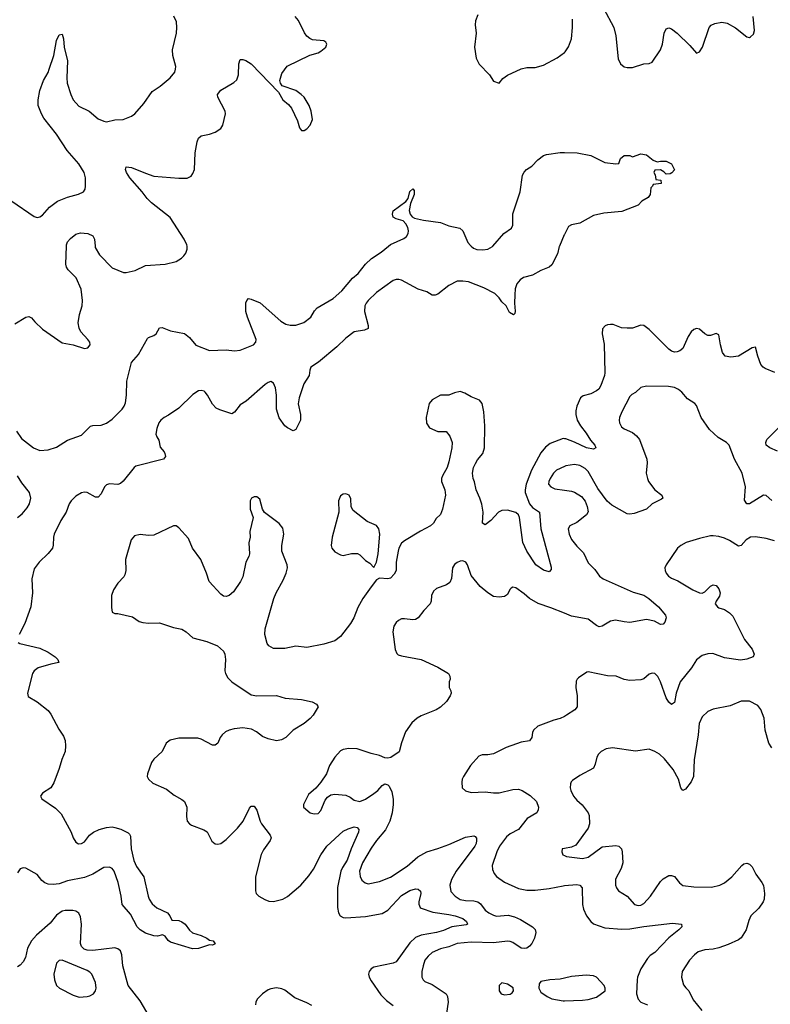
# Model space of a CAD drawing. Header units: inches. Extents: x 1839270 to 1929235, y 762242 to 910350.
# Tile 267 of 362: x 1886085 to 1891480, y 874554 to 881626. Entities that reach past the tile are written whole.
import ezdxf

# ---------------------------------------------------------------- set-up
doc = ezdxf.new("R2010")
doc.units = ezdxf.units.IN
doc.header["$MEASUREMENT"] = 0
for name, color, linetype in [('B8887', 7, 'Continuous'), ('B8888', 7, 'Continuous'), ('B8897', 7, 'Continuous'), ('B8898', 7, 'Continuous')]:
    doc.layers.add(name, color=color, linetype=linetype)

msp = doc.modelspace()

# ---------------------------------------------------------------- linework, layer by layer
at = {"layer": 'B8887', "color": 5}
for points, elevation in [([(1886050, 879442), (1886130, 879490.3), (1886150, 879494.4), (1886170, 879484.9), (1886195.1, 879455.1), (1886250, 879404.4), (1886390, 879304.9), (1886470.5, 879290.5), (1886550, 879264.9), (1886575.3, 879270), (1886592.7, 879290), (1886589, 879310), (1886576, 879330), (1886524.8, 879384.8), (1886513.7, 879410), (1886506, 879450), (1886514.2, 879510), (1886534.2, 879570), (1886536.2, 879610), (1886528, 879690), (1886491.6, 879771.6), (1886433.6, 879830), (1886421.6, 879850), (1886417.6, 879870), (1886422.2, 880000)], 620), ([(1886062.4, 878670), (1886098.6, 878618.6), (1886184.9, 878550), (1886230, 878533.1), (1886290, 878537.4), (1886350, 878556), (1886430, 878606.5), (1886530, 878643.1), (1886594.1, 878705.9), (1886610, 878711.3), (1886670, 878714.7), (1886710, 878729.3), (1886750, 878756.8), (1886822.9, 878830), (1886837, 878850), (1886845.5, 878874.5), (1886854.1, 878930), (1886855.9, 879030), (1886890, 879164.4), (1886939.5, 879220.5), (1887003.9, 879336.1), (1887010, 879343.6), (1887050, 879357.7), (1887066.3, 879370), (1887090, 879413.4), (1887110, 879416), (1887170, 879392.1), (1887270, 879372), (1887304.7, 879344.7), (1887350, 879288), (1887449.6, 879249.6), (1887570, 879253.9), (1887630, 879248.7), (1887670, 879251.8), (1887764.5, 879290), (1887783, 879310), (1887784, 879330), (1887721.8, 879490), (1887711.1, 879530), (1887710, 879592), (1887717.2, 879610), (1887730, 879622.8), (1887750, 879619.1), (1887813.1, 879593.1), (1887961.6, 879461.6), (1887999, 879439), (1888030, 879431.4), (1888070, 879431.3), (1888128.2, 879451.8), (1888177.7, 879490), (1888204.7, 879535.3), (1888223.1, 879556.9), (1888337.1, 879622.9), (1888400.9, 879679.1), (1888478, 879770), (1888517.8, 879802.2), (1888571.3, 879870), (1888614.4, 879910), (1888683.8, 879956.2), (1888736.5, 880000)], 580), ([(1889963.9, 880000), (1889962.7, 879997.2), (1889950, 879944), (1889910, 879864.5), (1889890, 879847.8), (1889830, 879825.6), (1889770, 879791.8), (1889704.9, 879775.1), (1889682, 879758), (1889658.8, 879730), (1889646.4, 879693.6), (1889642.4, 879650), (1889641.6, 879590), (1889646.8, 879533.2), (1889644.7, 879515.3), (1889634.4, 879505.6), (1889604.1, 879524.1), (1889581.2, 879570), (1889550, 879599.3), (1889529.8, 879629.8), (1889499.1, 879659.1), (1889419.8, 879699.8), (1889310, 879742.4), (1889270, 879748.4), (1889230, 879747.6), (1889170, 879716.2), (1889090, 879654.7), (1889070, 879646.9), (1889048.6, 879648.6), (1889010, 879671.5), (1888950, 879691.3), (1888830, 879755.4), (1888810, 879761), (1888790, 879760.4), (1888770, 879752.6), (1888650, 879666), (1888589.5, 879610.5), (1888574.7, 879590), (1888564.9, 879570), (1888563.2, 879530), (1888590.3, 879430), (1888590, 879409.2), (1888563.9, 879396.1), (1888490, 879384.2), (1888430, 879339.7), (1888364, 879276), (1888233.2, 879166.8), (1888178.4, 879130), (1888170.3, 879110), (1888164.9, 879070), (1888127.6, 879010), (1888094, 878910), (1888087.6, 878867.6), (1888103, 878790), (1888104, 878750), (1888070, 878682), (1888050, 878673.2), (1888010, 878694.5), (1887989.6, 878710), (1887950, 878766), (1887929.8, 878830), (1887931.5, 878930), (1887923, 878983), (1887910, 879016.2), (1887890, 879026.6), (1887870, 879020.4), (1887850, 879006.2), (1887712.8, 878887.2), (1887670, 878861), (1887630, 878807.3), (1887610, 878795.1), (1887523.3, 878823.3), (1887496.9, 878836.9), (1887470, 878864.7), (1887435.4, 878930), (1887419.2, 878950), (1887410, 878957.8), (1887390, 878963.8), (1887370, 878961.2), (1887330, 878935.3), (1887230, 878835.8), (1887154.6, 878785.4), (1887123.6, 878770), (1887099.1, 878750), (1887084.7, 878730), (1887070.2, 878690), (1887063.7, 878650), (1887070, 878631), (1887086.2, 878606.2), (1887095.3, 878555.3), (1887122.5, 878522.5), (1887127.7, 878510), (1887133.4, 878490), (1887118.8, 878470), (1886920.6, 878419.4), (1886909, 878411), (1886830, 878310.8), (1886810, 878295.3), (1886790, 878288.4), (1886730, 878291.5), (1886710, 878284.8), (1886693.8, 878270), (1886670, 878220.7), (1886650, 878196.3), (1886630, 878196.8), (1886571.2, 878231.2), (1886550, 878232.4), (1886530, 878227.2), (1886490, 878203.7), (1886454.2, 878170), (1886440.7, 878150), (1886418.6, 878090), (1886382.2, 878030), (1886334, 877930), (1886329.1, 877910), (1886327.1, 877852.9), (1886320.2, 877830), (1886290, 877791), (1886224.6, 877730), (1886190, 877680.9), (1886171.9, 877610), (1886176.4, 877510), (1886165.8, 877410), (1886121.5, 877290), (1886082.7, 877210)], 580), ([(1886627.5, 880000), (1886628.4, 879990), (1886658.5, 879938.5), (1886750, 879844), (1886830.2, 879810.2), (1886850.6, 879809.4), (1886915.8, 879824.2), (1886990, 879862), (1887129.8, 879870.2), (1887209.2, 879890), (1887247.4, 879912.6), (1887265.1, 879930), (1887279.6, 879950), (1887290, 879978), (1887288.2, 880000)], 620), ([(1889329.5, 880000), (1889346.5, 879986.5), (1889370, 879975.6), (1889412.7, 879972.7), (1889450, 879978.8), (1889482.7, 879997.3), (1889485, 880000)], 580), ([(1890000, 878616.4), (1889990, 878617.2), (1889897.6, 878582.4), (1889863.4, 878556.6), (1889830, 878515.1), (1889763.4, 878390), (1889723.9, 878290), (1889716.8, 878250), (1889718, 878230), (1889750, 878149.2), (1889770, 878121.4), (1889820.9, 878090), (1889829.4, 877969.4), (1889905.8, 877694.2), (1889903.8, 877676.2), (1889890, 877660.9), (1889850, 877673.3), (1889795.6, 877710), (1889730, 877809.8), (1889701.9, 877870), (1889677.9, 878050), (1889669, 878070), (1889650, 878086.1), (1889590, 878104.3), (1889550, 878101.4), (1889526.7, 878090), (1889470, 878028.7), (1889430, 877996.9), (1889411.2, 878011.2), (1889415.6, 878090), (1889406.5, 878146.5), (1889393.2, 878190), (1889365.6, 878250), (1889352.9, 878307.1), (1889343.5, 878330), (1889339, 878370), (1889347.1, 878410), (1889360.2, 878439.8), (1889374.7, 878465.3), (1889413.3, 878510), (1889426.4, 878550), (1889427.7, 878710), (1889421.7, 878810), (1889410, 878868.7), (1889390, 878893.2), (1889330, 878917.2), (1889284.1, 878944.1), (1889250, 878956), (1889210, 878946.6), (1889170, 878929.4), (1889110, 878929.4), (1889050, 878896.2), (1889028.8, 878870), (1889005.3, 878770), (1889008.5, 878728.5), (1889030, 878694.8), (1889090, 878668), (1889150, 878667.3), (1889176.1, 878636.1), (1889192.4, 878590), (1889190.4, 878550), (1889170.2, 878449.8), (1889157, 878410), (1889123, 878350), (1889116.3, 878330), (1889116.3, 878310), (1889139.5, 878250), (1889144.2, 878210), (1889122.6, 878110), (1889110, 878072.7), (1889077.6, 878042.4), (1889059.3, 878010), (1889037.1, 877990), (1888966.6, 877953.4), (1888850, 877883), (1888830, 877865.6), (1888810.3, 877830), (1888804.9, 877810), (1888790.3, 877730.3), (1888790.4, 877670), (1888777.3, 877642.7), (1888750, 877616), (1888730, 877609.3), (1888670, 877614), (1888650, 877602), (1888610, 877553.2), (1888552.2, 877470), (1888516, 877404), (1888486, 877330), (1888461.6, 877290), (1888390, 877196), (1888350, 877165.6), (1888270, 877141.6), (1888150, 877116.9), (1888070, 877127.3), (1887990, 877109.2), (1887910, 877109.3), (1887875.3, 877130), (1887864.8, 877144.8), (1887846.6, 877210), (1887849.6, 877250), (1887912, 877470), (1887927.3, 877510), (1887978.7, 877601.3), (1888000.4, 877650), (1888009.7, 877690), (1888008.5, 877710), (1887969.7, 877810), (1887969.7, 877850), (1887983.1, 877930), (1887975.3, 877975.3), (1887950, 878006.6), (1887845.6, 878085.6), (1887829.3, 878110), (1887810, 878182), (1887790, 878199.3), (1887770, 878198), (1887751.3, 878190), (1887741.6, 878170), (1887740.5, 878110), (1887763.8, 878050), (1887740.4, 877950), (1887740.5, 877910), (1887732.3, 877867.7), (1887736.9, 877790), (1887732.7, 877770), (1887711.2, 877728.8), (1887690, 877624), (1887672.2, 877590), (1887622.2, 877517.8), (1887590, 877489.6), (1887570, 877482.9), (1887550, 877485.1), (1887530, 877499.6), (1887447.3, 877590), (1887428.4, 877650), (1887386.8, 877750), (1887326.6, 877830), (1887299.6, 877899.6), (1887230, 877976.9), (1887210, 877989.7), (1887190, 877991.1), (1887050, 877923.1), (1887010, 877920.5), (1886950, 877929.4), (1886910, 877918.4), (1886887.6, 877890), (1886845.2, 877750), (1886849.1, 877670), (1886841.8, 877638.2), (1886834.8, 877625.2), (1886790, 877578.4), (1886760.3, 877530), (1886744.2, 877490), (1886744.1, 877404.1), (1886751, 877370), (1886770, 877360.5), (1886790, 877360.4), (1886897.2, 877337.2), (1886944.9, 877304.9), (1886970, 877296.5), (1887010, 877292.3), (1887090, 877294), (1887190, 877261.7), (1887250, 877248.8), (1887281.6, 877230), (1887330, 877186.7), (1887430, 877160.3), (1887506.8, 877130), (1887550.2, 877090.2), (1887560.4, 877070), (1887563.7, 877030), (1887560.3, 876950), (1887563.7, 876930), (1887580, 876900), (1887609.2, 876869.2), (1887750, 876776.5), (1887790, 876770.2), (1887930, 876772.4), (1887994, 876754), (1888110, 876744.6), (1888186.6, 876726.6), (1888218, 876710), (1888231.3, 876690), (1888194.8, 876630), (1888173.5, 876606.5), (1888130, 876571.8), (1888050, 876522.9), (1887998, 876470), (1887967.3, 876452.7), (1887930, 876446.6), (1887870, 876460.4), (1887830, 876478), (1887787.3, 876510), (1887751.1, 876530), (1887690, 876541.1), (1887626.1, 876533.9), (1887590, 876523.5), (1887564.9, 876510), (1887540.8, 876490), (1887526, 876470), (1887509.2, 876430.8), (1887490, 876414.7), (1887470, 876415.1), (1887390, 876458.5), (1887365.1, 876465.1), (1887230, 876466.4), (1887167.9, 876452.1), (1887137.6, 876430), (1887108.2, 876370), (1887050, 876314.5), (1887032.4, 876290), (1887003.8, 876210), (1887002, 876190), (1887010.6, 876170), (1887042.7, 876142.8), (1887139.4, 876099.4), (1887195.1, 876055.1), (1887250, 876025.2), (1887268.8, 876010), (1887286, 875970), (1887284.1, 875904.1), (1887290, 875868.5), (1887305.7, 875850), (1887320.9, 875840.9), (1887408.4, 875808.4), (1887432, 875792), (1887466.3, 875726.3), (1887490, 875707.7), (1887510, 875703.8), (1887530, 875708.7), (1887570, 875738.9), (1887650, 875819.7), (1887691.5, 875870), (1887737.4, 875962.6), (1887750, 875976.4), (1887770, 875976.4), (1887790, 875947.7), (1887813, 875870), (1887823.2, 875850), (1887884.6, 875770), (1887891.7, 875750), (1887886.5, 875730), (1887837.4, 875662.6), (1887820.6, 875630), (1887780.2, 875470), (1887780.3, 875370), (1887784.9, 875350), (1887804.9, 875330), (1887847.2, 875307.2), (1887876, 875296), (1887910, 875292.2), (1887977, 875310), (1888010, 875328), (1888105, 875410), (1888162.3, 875477.7), (1888195.6, 875524.4), (1888250, 875626.7), (1888293.3, 875690), (1888410, 875796.9), (1888445.4, 875814.6), (1888490, 875827.9), (1888510, 875823.7), (1888523.7, 875810), (1888520.8, 875790), (1888468.1, 875671.9), (1888439.6, 875590), (1888404.4, 875535.6), (1888393, 875510), (1888368.1, 875391.9), (1888369.3, 875249.3), (1888376.9, 875210), (1888389.2, 875189.2), (1888410, 875178.3), (1888430, 875174.9), (1888570, 875183.9), (1888690, 875205.7), (1888730, 875230.3), (1888830, 875335), (1888890, 875371.3), (1888930, 875384.2), (1888950, 875381.6), (1888965.5, 875365.5), (1888968.8, 875350), (1888952.9, 875290), (1888953.1, 875273.1), (1888962.4, 875250), (1888970, 875244.2), (1889054.8, 875214.8), (1889170, 875200.1), (1889214.4, 875190), (1889270.4, 875170), (1889297, 875150), (1889303, 875130), (1889294.2, 875125.8), (1889190, 875109.9), (1889130, 875084.7), (1889080.4, 875070), (1888970, 875051.6), (1888930, 875033.9), (1888890, 874996.5), (1888790, 874859.8), (1888770, 874849.8), (1888630, 874819.7), (1888610.6, 874810), (1888595.8, 874790), (1888592, 874770), (1888596.5, 874750), (1888610, 874723), (1888680.9, 874620.9), (1888720.8, 874580.8), (1888770, 874544.7)], 620), ([(1890000, 878417.2), (1889943.1, 878390), (1889922.6, 878370), (1889897, 878330), (1889888.5, 878310), (1889886.4, 878290), (1889902.8, 878270), (1889930, 878257.6), (1890000, 878247)], 640), ([(1886070, 878051.3), (1886103.2, 878076.8), (1886140, 878120), (1886156.1, 878150), (1886166, 878190), (1886156.2, 878230), (1886099.6, 878299.6), (1886068.6, 878350)], 580), ([(1890000, 877362.9), (1889902.6, 877402.6), (1889812.2, 877432.2), (1889750, 877469.7), (1889710, 877503.5), (1889650, 877544.7), (1889630, 877549.6), (1889617.3, 877542.7), (1889607.6, 877532.4), (1889590, 877497.2), (1889570, 877483.7), (1889530, 877479.5), (1889490, 877483.7), (1889450, 877509.6), (1889394.9, 877554.9), (1889330, 877633.2), (1889303.7, 877710), (1889292, 877730), (1889270, 877739.5), (1889250, 877737), (1889230, 877726.6), (1889210, 877712.3), (1889194.9, 877690), (1889188.4, 877611.6), (1889175.8, 877584.2), (1889153.1, 877566.9), (1889080.2, 877539.8), (1889058.9, 877521.1), (1889044.2, 877490), (1889042.4, 877450), (1889035.5, 877430), (1888990, 877383.7), (1888949, 877331), (1888930, 877318.7), (1888910, 877315.4), (1888850, 877323.8), (1888830, 877321.8), (1888808, 877312), (1888790, 877295.8), (1888774, 877270), (1888766.3, 877230), (1888783, 877103), (1888794.4, 877074.4), (1888805.2, 877065.2), (1888830, 877056), (1888971.3, 877030), (1889090, 876975.5), (1889166, 876930), (1889176, 876910), (1889178, 876890), (1889171.3, 876870), (1889172, 876830), (1889184.7, 876804.7), (1889186, 876790), (1889178.8, 876770), (1889153, 876730), (1889110, 876687.8), (1889078.8, 876670), (1888970, 876627.1), (1888942.4, 876610), (1888904.5, 876575.5), (1888857.1, 876510), (1888828.5, 876431.5), (1888812.5, 876367.5), (1888752.3, 876327.7), (1888730, 876320.9), (1888710, 876323.7), (1888670, 876341.2), (1888610, 876354.5), (1888510, 876389.6), (1888450, 876391.2), (1888410, 876383.6), (1888390, 876374), (1888350.5, 876330), (1888310.6, 876270), (1888290.7, 876210), (1888250, 876148.7), (1888213.2, 876106.8), (1888159.9, 876060.1), (1888124.7, 875990), (1888124.7, 875970), (1888172, 875930), (1888201.4, 875921.4), (1888230, 875924.9), (1888250, 875946.8), (1888280.1, 876019.9), (1888298, 876042), (1888322.4, 876057.6), (1888350, 876062.4), (1888430, 876055.3), (1888461, 876041), (1888490, 876019.5), (1888530, 876010.4), (1888570, 876028.4), (1888630, 876068.5), (1888658.4, 876090), (1888690, 876126.8), (1888710, 876138.8), (1888730, 876130.8), (1888739.9, 876119.9), (1888759.8, 876079.8), (1888768.5, 876028.5), (1888768.7, 875988.7), (1888761.2, 875930), (1888745.4, 875870), (1888713.9, 875806.1), (1888649.3, 875730), (1888610, 875675.1), (1888550, 875571.3), (1888528.4, 875510), (1888532.2, 875472.2), (1888545.2, 875445.2), (1888567, 875427), (1888590, 875420.3), (1888670, 875436.1), (1888750, 875468), (1888870, 875545.8), (1888947.1, 875612.9), (1889010, 875648.4), (1889090, 875672.1), (1889170, 875702.2), (1889290, 875754.3), (1889350, 875764), (1889358.8, 875758.8), (1889367.7, 875747.7), (1889368.2, 875730), (1889365.3, 875710), (1889355.6, 875690), (1889221.1, 875510), (1889188, 875450), (1889175.6, 875410), (1889183.6, 875363.6), (1889214.4, 875330), (1889250, 875307.3), (1889290, 875298.6), (1889350, 875297.8), (1889377.6, 875290), (1889395.9, 875275.9), (1889431.3, 875230), (1889456.9, 875210), (1889490, 875193.4), (1889511.7, 875188.3), (1889594.5, 875194.5), (1889641.7, 875181.7), (1889683.2, 875163.2), (1889771.3, 875111.3), (1889790.2, 875090.2), (1889794.2, 875070), (1889784, 875030), (1889765.4, 874990), (1889750, 874971.7), (1889730, 874958.2), (1889710, 874954), (1889690, 874958.2), (1889630, 874997.5), (1889610, 875005.4), (1889590, 875007), (1889490, 874994.8), (1889330, 875000.2), (1889230, 874989.8), (1889170, 874966.2), (1889110, 874952.9), (1889050, 874925.4), (1889020.4, 874899.6), (1888998, 874870), (1888984.2, 874830), (1888974.9, 874790), (1888975.3, 874750), (1888984.4, 874730), (1888997.3, 874717.3), (1889050, 874696.5), (1889150.2, 874630), (1889159.7, 874610), (1889163.9, 874570), (1889151.5, 874490)], 640), ([(1886073.4, 877153.4), (1886085.5, 877145.5), (1886230, 877111.6), (1886290, 877084), (1886340.2, 877050), (1886360.3, 877030), (1886367.3, 877010), (1886310, 876998.3), (1886218.4, 876970), (1886190.3, 876950), (1886178, 876930), (1886140.7, 876790), (1886146, 876766), (1886210, 876727.3), (1886290, 876664), (1886310, 876637.3), (1886367.3, 876530), (1886400.4, 876480.4), (1886412.2, 876450), (1886415.3, 876410), (1886412.2, 876370), (1886387.3, 876312.7), (1886370, 876249), (1886330, 876144), (1886310, 876109.2), (1886248.7, 876071.3), (1886236, 876050), (1886244.7, 876030), (1886342, 875962), (1886382.8, 875922.8), (1886455.8, 875790), (1886470.6, 875750), (1886490, 875718.8), (1886507, 875707), (1886530, 875708.4), (1886550, 875720.5), (1886587, 875770), (1886616.2, 875790), (1886657.6, 875810), (1886710, 875825), (1886750, 875827.8), (1886770, 875824.8), (1886811.9, 875811.9), (1886864.9, 875784.9), (1886875.3, 875775.3), (1886881.2, 875761.2), (1886887.3, 875670), (1886906.4, 875586.4), (1886924.9, 875544.9), (1886978, 875470), (1887009.1, 875330), (1887015.8, 875310), (1887036.7, 875276.7), (1887070, 875247.6), (1887147.7, 875210), (1887165.5, 875190), (1887178, 875158), (1887230, 875155.8), (1887250, 875147), (1887275.5, 875130), (1887305.5, 875085.5), (1887327, 875067), (1887390, 875048.9), (1887430.7, 875030), (1887450, 875015.5), (1887476, 875010), (1887490, 874989), (1887470, 874979), (1887450, 874981.2), (1887370, 874956), (1887327.3, 874952.7), (1887170, 875000.7), (1887152.8, 875012.8), (1887130, 875044), (1887112.5, 875052.5), (1887075.4, 875044.6), (1887050, 875047), (1886990, 875065.5), (1886950, 875088.2), (1886929.9, 875110), (1886880.8, 875200.8), (1886821.8, 875270), (1886815.4, 875330), (1886793.6, 875430), (1886763.2, 875510), (1886750, 875528.6), (1886730, 875539.4), (1886690, 875536.5), (1886610.1, 875489.9), (1886550, 875465.4), (1886430, 875440.1), (1886370, 875419.1), (1886325.5, 875414.5), (1886290, 875417.1), (1886266.2, 875426.2), (1886243.5, 875443.5), (1886210, 875485.4), (1886130, 875532.6), (1886110, 875534.7), (1886090, 875527.3), (1886070, 875499.3)], 580), ([(1890000, 876622.5), (1889970, 876607.3), (1889924.9, 876595.1), (1889808.3, 876551.7), (1889776.8, 876523.2), (1889770, 876506), (1889766.8, 876470), (1889750, 876446), (1889690, 876437), (1889655.1, 876424.9), (1889582, 876398), (1889490, 876353.2), (1889450, 876346), (1889410, 876346), (1889384.1, 876335.9), (1889324, 876270), (1889274, 876190), (1889264.9, 876170), (1889262, 876150), (1889264, 876110), (1889290, 876087.3), (1889330, 876075.5), (1889430, 876081.3), (1889490, 876073.7), (1889530, 876073.7), (1889630, 876098), (1889670, 876098.7), (1889696.3, 876090), (1889753, 876053), (1889799.3, 876010), (1889812.7, 875970), (1889810.5, 875950), (1889802, 875930), (1889731, 875889), (1889670, 875809.7), (1889610, 875778), (1889582.5, 875757.5), (1889532.3, 875690), (1889514, 875650), (1889481.3, 875550), (1889483, 875523), (1889494.3, 875494.3), (1889512.4, 875472.4), (1889570, 875432.2), (1889670, 875385.2), (1889730, 875373.6), (1889790, 875373.7), (1889890, 875385), (1889990, 875406), (1890000, 875406.8)], 660), ([(1890000, 875672.7), (1889984.7, 875670), (1889981, 875650), (1889988.1, 875628.1), (1890000, 875622.9)], 680), ([(1887015.4, 874470), (1886950, 874578.9), (1886865, 874690), (1886827.7, 874830), (1886819.8, 874910), (1886810, 874937.6), (1886790, 874953.5), (1886770, 874958.7), (1886610, 874941.1), (1886570, 874941.9), (1886549, 874949), (1886530, 874968.7), (1886521.7, 874990), (1886529.8, 875130), (1886522.3, 875182.3), (1886510, 875209.6), (1886490, 875222), (1886467.2, 875227.2), (1886411.9, 875228.1), (1886390, 875222.8), (1886350, 875193.7), (1886304.2, 875135.8), (1886205.8, 875050), (1886170.2, 875010), (1886142.1, 874957.9), (1886126.3, 874890), (1886110, 874859.7), (1886090, 874835.1), (1886070, 874823.5)], 620), ([(1890000, 874740.7), (1889970, 874733.6), (1889894, 874730), (1889830, 874717.2), (1889819.1, 874700.9), (1889816.3, 874670), (1889830, 874641), (1889874.8, 874610), (1889910, 874594.4), (1889990, 874578), (1890000, 874578.4)], 660), ([(1888184.6, 874544.6), (1888150, 874564.8), (1888061.6, 874601.6), (1887990, 874656.3), (1887970, 874664.7), (1887930, 874671.3), (1887890, 874666), (1887870, 874658), (1887830.3, 874630), (1887791.8, 874590), (1887782.3, 874570), (1887779, 874550)], 620)]:
    msp.add_lwpolyline(points, dxfattribs=dict(at, elevation=elevation))
for points, elevation in [([(1888430, 878220.7), (1888410, 878218.4), (1888390, 878206.6), (1888376.5, 878170), (1888378, 878090), (1888330.3, 877910), (1888324.2, 877850), (1888328.7, 877830), (1888350, 877804.4), (1888390, 877783), (1888410, 877778), (1888470, 877793), (1888512.5, 877792.5), (1888530, 877782.8), (1888570, 877741), (1888602, 877722), (1888630, 877692), (1888649.1, 877730.9), (1888660.5, 877790), (1888673.1, 877930), (1888666, 877970), (1888650, 877992.1), (1888582.6, 878022.6), (1888481.1, 878101.1), (1888468.2, 878128.2), (1888464.2, 878184.2), (1888452.3, 878210)], 620), ([(1886390, 874872), (1886370, 874869.3), (1886350, 874848.7), (1886330.4, 874770), (1886334.4, 874730), (1886350.4, 874690), (1886370.6, 874670), (1886470, 874620.3), (1886513.7, 874606.3), (1886570, 874608.9), (1886590, 874614), (1886615.6, 874630), (1886629.6, 874650), (1886634.3, 874670), (1886629.7, 874710), (1886604.7, 874770), (1886590, 874786), (1886570, 874796.8)], 640), ([(1889550, 874708), (1889531.6, 874688.4), (1889531.3, 874650), (1889544.7, 874630), (1889570, 874622.8), (1889610, 874626.8), (1889624.7, 874635.3), (1889634, 874650), (1889632.5, 874672.5), (1889590, 874699)], 660)]:
    msp.add_lwpolyline(points, close=True, dxfattribs=dict(at, elevation=elevation))
at = {"layer": 'B8888', "color": 5}
for points, elevation in [([(1889377.8, 881662.2), (1889361.7, 881618.3), (1889359.7, 881590), (1889365.2, 881530), (1889354.3, 881430), (1889366.3, 881350), (1889386.6, 881306.6), (1889462, 881230), (1889490, 881186), (1889530, 881171.3), (1889556.9, 881203.1), (1889591.9, 881228.1), (1889690, 881274.6), (1889730, 881283.1), (1889790, 881282.4), (1889850, 881299.6), (1889948.3, 881351.7), (1890000, 881390.8)], 620), ([(1886030, 880322), (1886190, 880213), (1886210, 880206.4), (1886230, 880210.4), (1886250, 880223.1), (1886300, 880280), (1886356, 880324), (1886428, 880352), (1886507.4, 880372.6), (1886543.7, 880390), (1886556.2, 880410), (1886558.7, 880430), (1886558.5, 880490), (1886548.4, 880530), (1886511.1, 880590), (1886427.5, 880687.5), (1886350, 880804.2), (1886258.6, 880918.6), (1886241.3, 880950), (1886218.7, 881010), (1886218, 881050), (1886230, 881118), (1886256.3, 881190), (1886290, 881247.7), (1886298.3, 881270), (1886329.7, 881370), (1886350, 881478), (1886370, 881518), (1886390, 881522), (1886399.1, 881490), (1886404.4, 881430), (1886428.9, 881330), (1886423.6, 881210), (1886426, 881170), (1886452.1, 881090), (1886470, 881050.4), (1886510, 881004.9), (1886584.9, 880970), (1886650, 880915.3), (1886690, 880898), (1886710, 880894), (1886770, 880906.7), (1886828, 880910), (1886890, 880934), (1886911.8, 880950), (1886976.6, 881023.4), (1887038, 881110), (1887094.5, 881150), (1887165.6, 881210), (1887199.6, 881250), (1887206, 881270), (1887207.6, 881290), (1887185.1, 881370), (1887184, 881410), (1887212.8, 881530), (1887215.1, 881570), (1887211.3, 881611.3), (1887192.3, 881652.3)], 640), ([(1887288.2, 880000), (1887287.4, 880010), (1887268, 880050), (1887165.8, 880205.8), (1887031.6, 880311.6), (1887001.4, 880341.4), (1886966.6, 880390), (1886878, 880490), (1886852.7, 880530), (1886845.2, 880550), (1886849.5, 880570.5), (1886890, 880564.9), (1886990, 880523.1), (1887050, 880503.6), (1887230, 880487.9), (1887290, 880488.9), (1887317.2, 880502.8), (1887330, 880520.7), (1887340.5, 880550), (1887345.5, 880670), (1887360.3, 880750), (1887370, 880775.5), (1887390, 880792.2), (1887450, 880804.9), (1887490, 880819.3), (1887530, 880846), (1887546, 880870), (1887564.7, 880950), (1887562.4, 880970), (1887509.5, 881070), (1887507, 881090), (1887530, 881119.1), (1887624, 881176), (1887645.3, 881194.7), (1887658.3, 881230), (1887659.7, 881310), (1887670, 881340.7), (1887690, 881341.6), (1887710, 881334), (1887750, 881308.4), (1887946.2, 881106.2), (1887977.3, 881050), (1888017.4, 881017.4), (1888039.1, 880990), (1888081.1, 880901.1), (1888096, 880850), (1888110, 880831.3), (1888130, 880831), (1888150, 880842.8), (1888172.7, 880870), (1888189.2, 880910), (1888180.9, 880970), (1888164.5, 881010), (1888129.4, 881070), (1888109.3, 881090), (1888070, 881116.9), (1887972.5, 881152.5), (1887959, 881170), (1887955.1, 881190), (1887970, 881238.8), (1888008.5, 881291.5), (1888170, 881372.4), (1888230, 881388.5), (1888250, 881399.3), (1888284.5, 881430), (1888291.8, 881450), (1888284.5, 881464.5), (1888270, 881473.6), (1888190, 881481.3), (1888170, 881491.1), (1888150, 881508), (1888132.7, 881532.7), (1888090, 881621.3), (1888064.2, 881650)], 620), ([(1889485, 880000), (1889564.2, 880090), (1889620.5, 880130), (1889628.7, 880151.3), (1889630, 880231.3), (1889682.3, 880390), (1889699.8, 880510), (1889710, 880530.3), (1889728.2, 880550), (1889765, 880575), (1889810, 880619.5), (1889850, 880650.4), (1889870, 880658.4), (1889970, 880671.8), (1890000, 880671.5)], 580), ([(1888736.5, 880000), (1888750, 880011.2), (1888845.8, 880054.2), (1888864.8, 880070), (1888876.4, 880090), (1888879.3, 880110), (1888875, 880135), (1888860.8, 880160.8), (1888841.5, 880181.5), (1888790, 880195.8), (1888770, 880207.7), (1888764.3, 880230), (1888770, 880252.6), (1888859.7, 880320.3), (1888877.5, 880342.5), (1888888.7, 880391.3), (1888910, 880412), (1888919.6, 880399.6), (1888921, 880370), (1888894.4, 880305.6), (1888884.4, 880255.6), (1888890.3, 880230), (1888904.9, 880210), (1888921.8, 880201.8), (1888986.6, 880186.6), (1889110, 880170.3), (1889170, 880145.3), (1889248.8, 880128.8), (1889270.4, 880110), (1889306.9, 880026.9), (1889324.2, 880004.2), (1889329.5, 880000)], 580), ([(1886422.2, 880000), (1886422.6, 880010), (1886429.7, 880030), (1886450, 880055.3), (1886490, 880087), (1886523.3, 880096.7), (1886576, 880090), (1886610, 880074.9), (1886623.1, 880050), (1886627.5, 880000)], 620), ([(1890000, 880084.4), (1889998.5, 880081.5), (1889963.9, 880000)], 580)]:
    msp.add_lwpolyline(points, dxfattribs=dict(at, elevation=elevation))
at = {"layer": 'B8897', "color": 5}
for points, elevation in [([(1891512.3, 879092.3), (1891441.3, 879121.3), (1891427.8, 879130), (1891411.3, 879150), (1891389.6, 879210), (1891373.6, 879273.6), (1891350, 879269), (1891250.2, 879209.8), (1891196.4, 879203.6), (1891156.2, 879210), (1891135, 879235), (1891120.4, 879290), (1891110, 879364), (1891090, 879372.7), (1891050, 879358), (1891030, 879358), (1891010, 879369.4), (1890970, 879403.7), (1890950, 879409.5), (1890930, 879402), (1890910, 879384.5), (1890888.4, 879351.6), (1890850, 879265.6), (1890830, 879248.4), (1890810, 879239.7), (1890790, 879238), (1890770, 879244.8), (1890750, 879258.8), (1890610, 879401.3), (1890570, 879429.6), (1890548.6, 879431.4), (1890490, 879411.8), (1890450, 879409.6), (1890410, 879413.6), (1890350, 879436.2), (1890330, 879437), (1890310, 879435.1), (1890292.5, 879427.5), (1890273, 879407), (1890270.4, 879370), (1890285.1, 879294.9), (1890291, 879090), (1890289.1, 879070), (1890261.8, 878998.2), (1890246.7, 878973.3), (1890230, 878959.7), (1890190, 878939.8), (1890135.6, 878924.4), (1890115.5, 878910), (1890089.2, 878850.8), (1890082, 878818), (1890081, 878790), (1890091.5, 878750), (1890114.4, 878710), (1890156.8, 878656.8), (1890187, 878607), (1890218.3, 878570), (1890226, 878550), (1890210, 878541.5), (1890157.6, 878550), (1890072.2, 878592.2), (1890010, 878615.5), (1890000, 878616.4)], 620), ([(1891490, 878173.3), (1891450, 878209.5), (1891430, 878212.3), (1891330.7, 878150), (1891310, 878149.6), (1891294.9, 878174.9), (1891300.2, 878270), (1891277.8, 878370), (1891222.5, 878470), (1891183.5, 878570), (1891164.5, 878590), (1891104.2, 878624.2), (1891043.3, 878683.3), (1890982, 878770), (1890950, 878856), (1890938, 878870), (1890883.7, 878903.7), (1890843.6, 878950), (1890819.5, 878970), (1890790, 878983.5), (1890748.9, 878991.1), (1890590, 878993.5), (1890550, 878984), (1890510, 878949.4), (1890484.7, 878935.3), (1890470, 878919), (1890412.7, 878810), (1890395.5, 878770), (1890393, 878750), (1890396.3, 878730), (1890410, 878701), (1890428.2, 878688.2), (1890490, 878661.6), (1890518, 878638), (1890540.4, 878610), (1890592.7, 878470), (1890595.6, 878444.4), (1890588.5, 878370), (1890596.4, 878330), (1890604.4, 878310), (1890649, 878249), (1890698.8, 878210), (1890706, 878190), (1890698, 878182), (1890630.4, 878149.6), (1890590, 878109.6), (1890501.1, 878078.9), (1890470, 878073.7), (1890450, 878077.2), (1890340.5, 878140.5), (1890307.9, 878167.9), (1890239.5, 878259.5), (1890170, 878380.7), (1890150, 878402.4), (1890110, 878424.7), (1890072.2, 878432.2), (1890010, 878422), (1890000, 878417.2)], 640), ([(1891530, 878527.2), (1891477, 878550), (1891449.8, 878569.8), (1891447.3, 878590), (1891454.5, 878610), (1891574.5, 878730)], 620), ([(1890000, 878247), (1890050, 878239.5), (1890071.7, 878231.7), (1890122, 878202), (1890148.5, 878168.5), (1890163.8, 878130), (1890170.4, 878090.4), (1890159.3, 878070), (1890090, 878014.7), (1890038.8, 877990), (1890027.2, 877970), (1890032.9, 877930), (1890050, 877892.4), (1890090, 877844.2), (1890137.2, 877797.2), (1890170, 877724.9), (1890217.4, 877677.4), (1890252.4, 877630), (1890278, 877610), (1890494.9, 877514.9), (1890570, 877493.5), (1890606.5, 877470), (1890676.5, 877410), (1890725.5, 877350), (1890730.5, 877330), (1890720.9, 877299.1), (1890710, 877283.7), (1890690, 877282.9), (1890646.8, 877306.8), (1890590, 877319.1), (1890470, 877297.6), (1890430, 877300.4), (1890367.2, 877312.8), (1890330, 877305.7), (1890270, 877269.7), (1890250, 877265.7), (1890230, 877274.5), (1890170, 877319.3), (1890050, 877342.4), (1890000, 877362.9)], 640), ([(1891510, 877883.6), (1891450, 877899.5), (1891372.6, 877912.6), (1891338, 877910), (1891304.9, 877890), (1891270, 877849.2), (1891250, 877843.7), (1891186.1, 877886.1), (1891150, 877903.1), (1891110, 877914.3), (1891070, 877918), (1891050, 877918), (1890970, 877901), (1890875.5, 877870), (1890837.6, 877850), (1890813.7, 877830), (1890730.4, 877710), (1890722.4, 877690), (1890723.1, 877670), (1890730.4, 877650), (1890746.7, 877630), (1890770, 877614.6), (1890815.8, 877595.8), (1890922.8, 877530), (1890970, 877510.4), (1890990, 877508.4), (1891010, 877517.1), (1891050, 877558.4), (1891070, 877568), (1891090, 877562), (1891110, 877538.8), (1891119.1, 877510), (1891115.5, 877484.5), (1891091, 877450), (1891084, 877430), (1891098.8, 877410), (1891110, 877403), (1891151, 877391), (1891187.1, 877367.1), (1891210, 877341), (1891293.9, 877173.9), (1891350, 877106), (1891362.8, 877070), (1891356, 877050), (1891310, 877032), (1891266, 877026), (1891150, 877042), (1891066.6, 877073.4), (1891030, 877072.3), (1890990, 877059.5), (1890950, 877029.5), (1890914, 876970), (1890832.1, 876870), (1890803.9, 876790), (1890790, 876721.2), (1890770, 876707.3), (1890750, 876723.6), (1890730, 876755.1), (1890689.8, 876869.8), (1890670, 876909.3), (1890650, 876929.4), (1890630, 876932.3), (1890610, 876924.5), (1890570, 876892.8), (1890550, 876885.6), (1890470, 876881), (1890430, 876887.6), (1890370.6, 876910.6), (1890310, 876913.8), (1890170, 876942), (1890160.9, 876939.1), (1890100.4, 876899.6), (1890090.4, 876889.6), (1890084.9, 876875.1), (1890081.6, 876830), (1890090.4, 876770), (1890092.2, 876707.8), (1890090.3, 876689.7), (1890074.8, 876670), (1890014.8, 876630), (1890000, 876622.5)], 660), ([(1891490, 876395.3), (1891469.4, 876430), (1891443.5, 876523.5), (1891435.1, 876610), (1891412.4, 876672.4), (1891390, 876699.7), (1891330, 876731.1), (1891270, 876731.1), (1891190, 876698.7), (1891070, 876675.1), (1891030, 876658.4), (1890990, 876619.5), (1890967.1, 876570), (1890961.7, 876490), (1890932, 876310), (1890926.4, 876190), (1890910, 876152.7), (1890870, 876099.3), (1890850, 876089), (1890837, 876110), (1890820.4, 876170), (1890781.3, 876241.3), (1890718, 876318), (1890683, 876350), (1890650, 876371), (1890610, 876387.6), (1890510, 876371.3), (1890344.4, 876395.6), (1890301, 876390), (1890262.8, 876370), (1890244, 876350), (1890234, 876330), (1890222, 876278), (1890210, 876249.2), (1890110, 876198), (1890059, 876161), (1890048.9, 876151.1), (1890043.1, 876136.9), (1890041.1, 876110), (1890045.7, 876090), (1890065.7, 876050), (1890090, 876019.3), (1890127.6, 875987.6), (1890170.6, 875930), (1890178.4, 875910), (1890179.5, 875850), (1890170, 875819.3), (1890082.5, 875697.5), (1890050, 875681.6), (1890000, 875672.7)], 680), ([(1890000, 875622.9), (1890015.9, 875615.9), (1890130, 875600.3), (1890170, 875611.6), (1890270, 875684.2), (1890370, 875694.9), (1890390.8, 875690), (1890410.3, 875670.3), (1890415.5, 875650), (1890420.4, 875570), (1890408.5, 875530), (1890368.1, 875451.9), (1890366.3, 875410), (1890374, 875390), (1890389.2, 875369.2), (1890451.6, 875331.6), (1890504, 875270), (1890530, 875263.1), (1890550, 875266.4), (1890570, 875279.1), (1890618, 875330), (1890690, 875436.3), (1890710, 875455.5), (1890750, 875478.4), (1890770, 875479.5), (1890790, 875472.2), (1890826.2, 875426.2), (1890850, 875407), (1890930, 875398), (1891056.2, 875396.2), (1891116, 875410), (1891150, 875426.5), (1891202.4, 875470), (1891274.5, 875550), (1891290, 875562.4), (1891310, 875568.4), (1891330, 875561.6), (1891350, 875540.5), (1891376, 875490), (1891419, 875430), (1891430, 875406.8), (1891438.3, 875350), (1891435.2, 875310), (1891427.6, 875290), (1891396.1, 875243.9), (1891339.5, 875190), (1891324, 875156), (1891306.9, 875090), (1891269.4, 875030.6), (1891250, 875017.2), (1891176.7, 874983.3), (1891110, 874960.2), (1891070, 874949.8), (1891010, 874945), (1890961.6, 874930), (1890935.3, 874910), (1890899.5, 874870), (1890845.2, 874790), (1890840.8, 874750), (1890854.9, 874694.9), (1890871.4, 874671.4), (1890894, 874650), (1890925.1, 874585.1), (1890986.8, 874510)], 680), ([(1890000, 875406.8), (1890090, 875414), (1890110.2, 875410.3), (1890126.4, 875390), (1890130.2, 875270), (1890137, 875237), (1890158, 875190), (1890188.8, 875150), (1890210, 875132), (1890290, 875102.3), (1890413.1, 875093.1), (1890470, 875096.8), (1890570, 875112.9), (1890776.4, 875136.4), (1890842, 875130), (1890842.8, 875110), (1890823, 875090), (1890749.4, 875030.6), (1890650, 874925.7), (1890615, 874905), (1890596, 874884), (1890548.9, 874810), (1890524, 874750), (1890521.5, 874730), (1890518, 874630), (1890530.4, 874590), (1890550.2, 874570.2), (1890596, 874550)], 660), ([(1890000, 874578.4), (1890130, 874583.2), (1890170, 874589), (1890230, 874604.6), (1890291.6, 874650), (1890292.8, 874670), (1890284.7, 874690), (1890230, 874748.3), (1890210, 874758.8), (1890156.1, 874763.9), (1890050, 874752.6), (1890000, 874740.7)], 660)]:
    msp.add_lwpolyline(points, dxfattribs=dict(at, elevation=elevation))
at = {"layer": 'B8898', "color": 5}
for points, elevation in [([(1890280.7, 881710), (1890354, 881570), (1890369, 881510), (1890386.5, 881346.5), (1890401.7, 881310), (1890430, 881287.4), (1890450, 881282.8), (1890490, 881282.8), (1890570, 881310.4), (1890609.3, 881310.7), (1890630, 881321), (1890690.9, 881409.1), (1890704.7, 881450), (1890715.8, 881530), (1890730, 881560.7), (1890750, 881568.2), (1890770, 881560.3), (1890810, 881528.9), (1890901.3, 881441.3), (1890950, 881386.8), (1890970, 881396), (1890991.6, 881430), (1891039.6, 881570), (1891053.6, 881586.4), (1891080.9, 881599.1), (1891130, 881608.9), (1891170, 881602.6), (1891229.1, 881569.1), (1891310, 881502.4), (1891330, 881499.3), (1891337.4, 881502.6), (1891357.7, 881522.3), (1891367, 881550), (1891357.4, 881650)], 620), ([(1890000, 881390.8), (1890005.2, 881394.8), (1890030, 881430.4), (1890049.8, 881490), (1890059, 881570), (1890057.5, 881630)], 620), ([(1890000, 880671.5), (1890090.5, 880670.5), (1890190, 880651), (1890290, 880600.7), (1890370, 880592), (1890390, 880594), (1890404, 880630), (1890430, 880650.6), (1890470.7, 880650.7), (1890490, 880642), (1890550, 880662.8), (1890590, 880656), (1890638, 880618), (1890665.4, 880605.4), (1890690, 880610.7), (1890730.7, 880610.7), (1890770, 880592), (1890792, 880548), (1890772.7, 880527.3), (1890759.6, 880520.4), (1890730, 880518), (1890714, 880534), (1890690, 880548), (1890650, 880546), (1890642, 880530), (1890651.6, 880511.6), (1890658, 880478), (1890692.7, 880472.7), (1890694, 880450), (1890638, 880442), (1890634, 880430), (1890622, 880418), (1890616, 880370), (1890601, 880350), (1890556.7, 880323.3), (1890530, 880293.2), (1890412.4, 880247.6), (1890283.9, 880236.1), (1890210, 880219.6), (1890110, 880166), (1890050, 880154), (1890030, 880141.2), (1890000, 880084.4)], 580)]:
    msp.add_lwpolyline(points, dxfattribs=dict(at, elevation=elevation))

doc.saveas('drawing.dxf')
